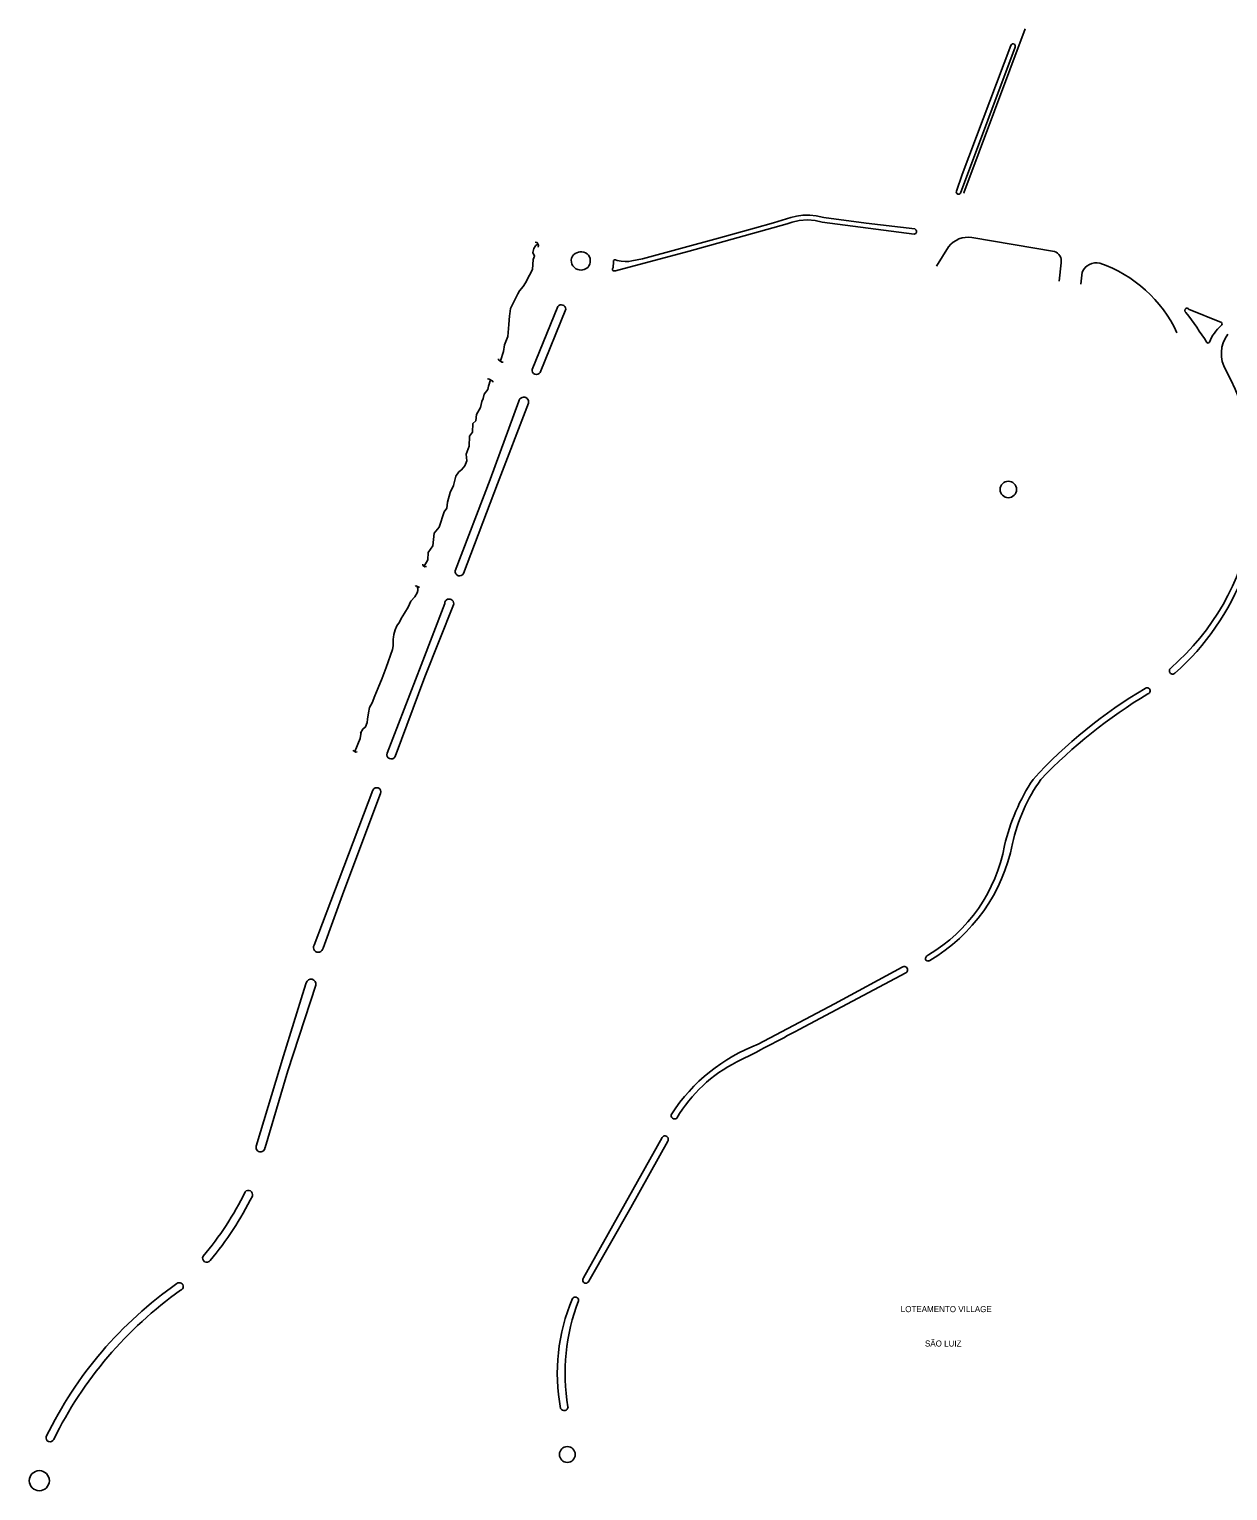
# Model space of a CAD drawing. Extents: x 325899 to 363134, y 7578590 to 7592502.
# Drawn here: x 334375 to 335173, y 7589028 to 7590002 of the extents above; entities that cross this region are included whole.
import ezdxf

# ---------------------------------------------------------------- set-up
doc = ezdxf.new("R2010")
doc.units = 0
for name, color, linetype in [('EDIFEXISTENT', 7, 'Continuous'), ('EDIFIDENTIF', 7, 'Continuous'), ('EDIFOBRAEXIS', 7, 'Continuous'), ('EDIFPROJETAD', 7, 'Continuous')]:
    doc.layers.add(name, color=color, linetype=linetype)

msp = doc.modelspace()

# ---------------------------------------------------------------- linework, layer by layer
at = {"layer": 'EDIFEXISTENT'}
for p, q in [((334712.09, 7589859.86), (334713.31, 7589859.65)), ((334713.31, 7589859.65), (334714.15, 7589857.67)), ((334714.15, 7589857.67), (334714.02, 7589856.6)), ((334687.67, 7589782.11), (334687.66, 7589781.35)), ((334687.66, 7589781.35), (334689.86, 7589779.97)), ((334689.86, 7589779.97), (334690.77, 7589780.01)), ((334680.26, 7589768.6), (334680.99, 7589768.74)), ((334680.99, 7589768.74), (334683.73, 7589767.25)), ((334683.73, 7589767.25), (334683.79, 7589766.56)), ((334637.14, 7589645.39), (334637.16, 7589644.48)), ((334637.16, 7589644.48), (334638.42, 7589643.59)), ((334638.42, 7589643.59), (334639.63, 7589643.74)), ((334631.98, 7589630.66), (334632.51, 7589630.85)), ((334632.51, 7589630.85), (334634.73, 7589630.07)), ((334634.73, 7589630.07), (334634.99, 7589629.77)), ((334590.88, 7589521.31), (334590.89, 7589520.83)), ((334590.89, 7589520.83), (334592.55, 7589520.07)), ((334592.55, 7589520.07), (334593.33, 7589520.16))]:
    msp.add_line(p, q, dxfattribs=at)
at = {"layer": 'EDIFOBRAEXIS'}
for points in [[(335038.4, 7590001.91), (334997.72, 7589892.76), (334997.75, 7589892.73)], [(335002.96, 7589862.95), (335058.04, 7589853.61)], [(334713.58, 7589858.62), (334712.36, 7589857.38), (334711.12, 7589855.66), (334710.54, 7589852.94), (334711.57, 7589850.5), (334710.77, 7589848.36), (334710.18, 7589841.74), (334708.32, 7589837.78), (334705.55, 7589832.75), (334704, 7589830.31), (334701.51, 7589827.43), (334700.38, 7589825.41), (334698.94, 7589822.3), (334697.7, 7589819.72), (334695.64, 7589815.7), (334695.22, 7589812.15), (334695.04, 7589810.83), (334694.41, 7589804.94), (334693.79, 7589796.98), (334691.69, 7589791.4), (334690.85, 7589787.03), (334688.89, 7589780.71)], [(334979.45, 7589843.8), (334987.47, 7589856.83)], [(335062.48, 7589846.04), (335061.18, 7589833.88)], [(335075.66, 7589831.97), (335076.57, 7589839.81)], [(334710.07, 7589775.1), (334727.06, 7589817.01)], [(334732.51, 7589815.22), (334715.36, 7589773.07)], [(335147.38, 7589815.32), (335169.37, 7589806.44)], [(334682.35, 7589768.11), (334681.03, 7589764.01), (334680.48, 7589761.79), (334678.13, 7589758.66), (334677.32, 7589755.74), (334676.52, 7589753.65), (334675.6, 7589749.68), (334673, 7589745.12), (334672.44, 7589740.91), (334670.55, 7589739), (334670.32, 7589733.2), (334668.32, 7589730.68), (334668.03, 7589723.99), (334666.02, 7589718.69), (334666.6, 7589714.24), (334665.19, 7589710.87), (334662.84, 7589708.17), (334661.16, 7589706.82), (334659.14, 7589703.9), (334657.52, 7589697.72), (334655.5, 7589693.17), (334653.67, 7589686.63), (334653.1, 7589682.72), (334651.35, 7589680.24), (334648.08, 7589669.95), (334644.76, 7589665.99), (334643.87, 7589657.59), (334640.78, 7589653.05), (334640.54, 7589648.16), (334638.06, 7589644.01)], [(334658.72, 7589640.98), (334682.02, 7589701.62), (334701.21, 7589753.83)], [(334707.52, 7589752.54), (334687.04, 7589698.85), (334664.33, 7589639.05)], [(334633.51, 7589630.33), (334633.96, 7589629.05), (334633.88, 7589627.75), (334633.35, 7589626.28), (334631.85, 7589623.62), (334629.25, 7589620.58), (334627.44, 7589616.6), (334625.03, 7589612.71), (334622.79, 7589609.07), (334621.67, 7589606.75), (334619.96, 7589604.18), (334618.67, 7589601.55), (334617.91, 7589598.5), (334617.66, 7589596.75), (334617.44, 7589595.27), (334617.43, 7589592.92), (334617.44, 7589590.92), (334616.92, 7589588.43), (334615.75, 7589584.78), (334614.03, 7589580.3), (334612.7, 7589576.37), (334610.04, 7589569.46), (334607.37, 7589562.91), (334605.13, 7589557.57), (334603.49, 7589552.96), (334601.7, 7589549.74), (334600.9, 7589546.25), (334600.27, 7589541.94), (334600.1, 7589539.86), (334599.01, 7589536.9), (334597.19, 7589535.4), (334595.74, 7589532.79), (334596.03, 7589533.4), (334595.47, 7589529.21), (334591.8, 7589520.46)], [(334613.35, 7589519.32), (334636.05, 7589578.05), (334651.74, 7589619.15)], [(334657.63, 7589618.12), (334638.62, 7589570.17), (334618.66, 7589517.11)], [(334564.71, 7589391.41), (334581.35, 7589435.33), (334603.88, 7589494.69)], [(334609.07, 7589492.57), (334584.58, 7589427.48), (334570.69, 7589389.45)], [(334974.16, 7589385.08), (334972.82, 7589384.06)], [(334860.69, 7589325.52), (334911.45, 7589352.36), (334956.51, 7589376.82)], [(334558.13, 7589362.18), (334559.5, 7589366.25)], [(334959.1, 7589373.08), (334887.97, 7589335.35)], [(334526.21, 7589257.5), (334544.31, 7589317.78), (334558.13, 7589362.18)], [(334565.96, 7589364.77), (334547.35, 7589307.74), (334532.03, 7589256.55)], [(334744.34, 7589169.81), (334796.67, 7589263.4)], [(334800.32, 7589260.83), (334775.82, 7589216.71), (334747.71, 7589167.55)]]:
    msp.add_lwpolyline(points, dxfattribs=at)
for centre, radius in [((335027.29, 7589695.08), 5.47), ((334733.49, 7589052.09), 5.25), ((334381.66, 7589034.63), 6.71)]:
    msp.add_circle(centre, radius, dxfattribs=at)
for centre, radius, start, end in [((335000.46, 7589846.63), 16.52, 81.27779, 141.85054), ((335055.83, 7589847.23), 6.75, 349.8673, 70.90046), ((335085.82, 7589836.17), 9.94, 75.44534, 158.51968), ((335059.73, 7589762.43), 88.12, 24.89726, 71.06884), ((334729.44, 7589815.06), 3.07, 2.88333, 140.70037), ((335146.6, 7589814.35), 1.75, 125.75847, 235.2437), ((335146.12, 7589814.12), 1.74, 43.59897, 108.454), ((334951.43, 7589661.82), 246.03, 32.23995, 37.88693), ((335187.42, 7589782.76), 28.23, 130.25294, 158.02349), ((335168.12, 7589805.48), 1.58, 312.28951, 37.49571), ((335190.76, 7589785.6), 21.55, 143.2845, 210.99104), ((335160.32, 7589793.62), 0.968, 214.73382, 342.3613), ((334712.88, 7589774.51), 2.87, 168.19987, 329.77549), ((335030.16, 7589698.24), 161.3, 310.7673, 28.21736), ((334704.41, 7589753.38), 3.22, 344.92596, 172.08159), ((335025.25, 7589700.02), 170.25, 311.54311, 6.56883), ((334661.68, 7589640.45), 3, 169.77767, 332.27236), ((334654.77, 7589619.09), 3.03, 341.251, 178.81104), ((335136.75, 7589574.29), 2.19, 125.29506, 309.7986), ((335285.86, 7589279.76), 328.6, 120.61542, 137.46325), ((335119.71, 7589560.88), 2.06, 285.64569, 125.67448), ((335299, 7589262.07), 346.47, 121.05398, 136.19259), ((334616.08, 7589518.39), 2.88, 161.02347, 333.73401), ((335159.63, 7589425.96), 138.57, 146.76031, 166.69723), ((335145.78, 7589433.57), 118.51, 144.78425, 167.56361), ((334606.46, 7589493.59), 2.8, 338.60168, 156.91787), ((334919.36, 7589477.19), 107.17, 300.7484, 349.60063), ((334916.35, 7589481.25), 115.83, 300.38479, 348.97197), ((334567.53, 7589389.91), 3.19, 151.98075, 351.61631), ((334957.88, 7589375), 2.28, 302.39897, 126.95656), ((334973.78, 7589382.61), 1.73, 123.59148, 312.22815), ((334562.72, 7589365.48), 3.31, 347.69147, 166.48621), ((334280.02, 7590449.08), 1268.86, 296.512, 298.62873), ((334903.5, 7589213.21), 120.19, 110.86459, 146.71588), ((334889.93, 7589227.11), 96.87, 116.69241, 149.53217), ((334804.95, 7589277.95), 2.28, 147.43709, 311.04599), ((334798.51, 7589262.14), 2.23, 324.13121, 145.64198), ((334529.06, 7589256.66), 2.97, 163.50605, 357.9231), ((334338.42, 7589314.35), 200.38, 319.48334, 334.19451), ((334319.55, 7589326.95), 228.43, 320.37867, 333.29865), ((334520.93, 7589225.24), 2.83, 341.00227, 138.18872), ((334493.26, 7589182.95), 2.79, 154.02961, 323.27437), ((334625.96, 7588947.61), 266.41, 124.96768, 154.09053), ((334630.26, 7588944.44), 266.44, 125.43675, 153.77385), ((334475.01, 7589164), 2.59, 287.16037, 131.81208), ((334745.76, 7589168.29), 2.08, 133.04487, 339.15409), ((334854.94, 7589106.17), 128.14, 157.12554, 190.55284), ((334866.78, 7589106.44), 134.77, 159.09108, 189.61136), ((334738.72, 7589154.81), 2.19, 352.68117, 147.77632), ((334731.28, 7589083.93), 2.63, 207.91248, 0.14981), ((334388.79, 7589063.12), 2.62, 159.91467, 339.08016)]:
    msp.add_arc(centre, radius, start, end, dxfattribs=at)
at = {"layer": 'EDIFPROJETAD'}
for p, q in [((335031.77, 7589989.86), (334995.35, 7589892.52)), ((334996.46, 7589905.05), (335028.89, 7589990.93)), ((334992.71, 7589893.82), (334996.46, 7589905.05)), ((334879.82, 7589871.98), (334814.73, 7589853.95)), ((334858.23, 7589869.21), (334870.87, 7589872.65)), ((334870.87, 7589872.65), (334882.32, 7589876.27)), ((334883.18, 7589873.09), (334879.82, 7589871.98)), ((334882.32, 7589876.27), (334886.24, 7589877.08)), ((334887.86, 7589874.35), (334883.18, 7589873.09)), ((334886.24, 7589877.08), (334890.36, 7589877.75)), ((334893.56, 7589874.79), (334887.86, 7589874.35)), ((334890.36, 7589877.75), (334895.09, 7589877.89)), ((334898.51, 7589874.28), (334893.56, 7589874.79)), ((334895.09, 7589877.89), (334899.21, 7589877.43)), ((334903.26, 7589873.29), (334898.51, 7589874.28)), ((334899.21, 7589877.43), (334904.45, 7589876.38)), ((334964.54, 7589865.2), (334903.26, 7589873.29)), ((334904.45, 7589876.38), (334932.56, 7589872.6)), ((334932.56, 7589872.6), (334964.9, 7589868.72)), ((334783.45, 7589848.68), (334834.24, 7589862.45)), ((334834.24, 7589862.45), (334858.23, 7589869.21)), ((334814.73, 7589853.95), (334765.49, 7589840.75)), ((334763.46, 7589841.35), (334763.6, 7589842.13)), ((334763.6, 7589842.13), (334763.91, 7589842.92)), ((334763.91, 7589842.92), (334764.09, 7589844.06)), ((334764.09, 7589844.06), (334764.16, 7589845.58)), ((334764.16, 7589845.58), (334764.25, 7589846.8)), ((334764.25, 7589846.8), (334764.33, 7589847.66)), ((334764.33, 7589847.66), (334764.89, 7589848.08)), ((334764.89, 7589848.08), (334765.53, 7589848.08)), ((334765.53, 7589848.08), (334766.59, 7589847.64)), ((334766.59, 7589847.64), (334769.22, 7589847.26)), ((334769.22, 7589847.26), (334772.06, 7589846.95)), ((334772.06, 7589846.95), (334774.35, 7589847.01)), ((334774.35, 7589847.01), (334776.53, 7589847.37)), ((334776.53, 7589847.37), (334783.45, 7589848.68)), ((334763.74, 7589840.89), (334763.46, 7589841.35)), ((334764.29, 7589840.78), (334763.74, 7589840.89)), ((334764.72, 7589840.7), (334764.29, 7589840.78)), ((334765.49, 7589840.75), (334764.72, 7589840.7))]:
    msp.add_line(p, q, dxfattribs=at)
for centre, radius, start, end in [((335030.49, 7589990.31), 1.72, 61.48503, 158.83384), ((335030.31, 7589990.55), 1.62, 334.68406, 52.01039), ((334994.32, 7589893.31), 1.69, 162.61187, 233.18889), ((334994.08, 7589893.14), 1.42, 237.0976, 333.69023), ((334964.46, 7589866.82), 1.62, 272.68807, 353.33399), ((334964.39, 7589867.06), 1.74, 345.61465, 72.98514), ((334742.65, 7589846.24), 7.21, 65.89566, 143.56496), ((334742.55, 7589847.37), 6.24, 328.9226, 60.8048), ((334742.31, 7589847.55), 6.21, 151.44194, 253.08931), ((334742.61, 7589847.5), 6.26, 250.30388, 327.63464)]:
    msp.add_arc(centre, radius, start, end, dxfattribs=at)

# ---------------------------------------------------------------- texts
at = {"layer": 'EDIFIDENTIF'}
for s, p in [('LOTEAMENTO VILLAGE', (334955.61, 7589146.93)), ('SÃO LUIZ', (334971.73, 7589124.04))]:
    msp.add_text(s, height=4, dxfattribs=at).set_placement(p)

doc.saveas('drawing.dxf')
